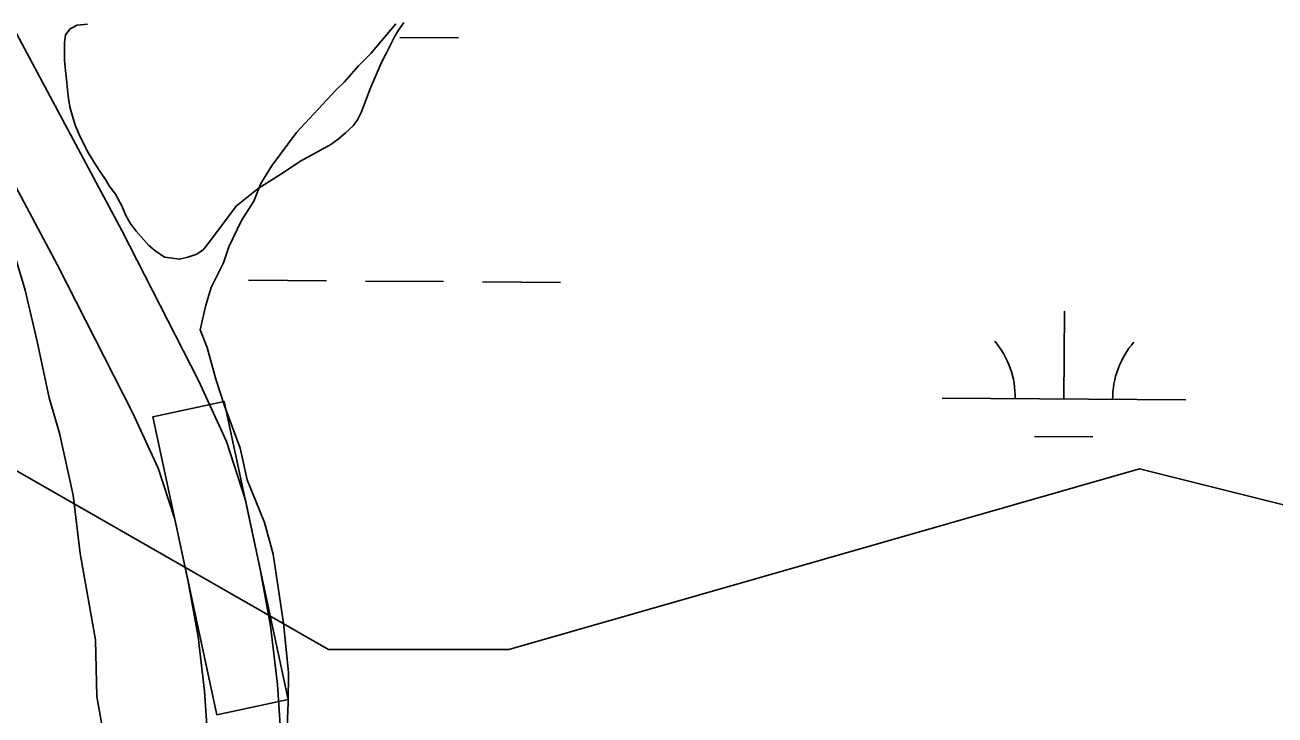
# Model space of a CAD drawing. Extents: x 3172231 to 3210228, y 940198 to 965780.
# Drawn here: x 3198674 to 3199187, y 957877 to 958160 of the extents above; entities that cross this region are included whole.
import ezdxf

# ---------------------------------------------------------------- set-up
doc = ezdxf.new("R2010")
doc.units = 0
for name, color, linetype in [('V-ROAD-CNTR', 7, 'Continuous'), ('V-SITE-VEGE', 7, 'Continuous'), ('V-TOPO-SHOR', 7, 'Continuous'), ('V-WETL-SWMP', 7, 'Continuous')]:
    doc.layers.add(name, color=color, linetype=linetype)

msp = doc.modelspace()

# ---------------------------------------------------------------- linework, layer by layer
at = {"layer": 'V-ROAD-CNTR'}
for points in [[(3198779.138, 957860.045), (3198777.257, 957889.244), (3198774.362, 957913.275), (3198770.088, 957937.152), (3198764.148, 957964.78), (3198756.302, 957988.877), (3198744.847, 958013.872), (3198713.484, 958075.381), (3198673.492, 958150.08), (3198650.567, 958192.811), (3198635.486, 958220.036)], [(3198749.182, 957858.413), (3198747.373, 957886.484), (3198744.68, 957908.833), (3198740.648, 957931.354), (3198735.144, 957956.962), (3198728.31, 957977.947), (3198717.835, 958000.804), (3198686.894, 958061.487), (3198647.05, 958135.908), (3198624.227, 958178.451), (3198609.244, 958205.498)]]:
    msp.add_lwpolyline(points, dxfattribs=at)
msp.add_lwpolyline([(3198752.386, 957876.752), (3198726.115, 957998.961), (3198755.445, 958005.266), (3198781.716, 957883.057)], close=True, dxfattribs=at)
at = {"layer": 'V-SITE-VEGE'}
for p, q in [((3198825.809, 958160.156), (3198815.618, 958147.913)), ((3198815.618, 958147.913), (3198810.531, 958142.875)), ((3198810.531, 958142.875), (3198804.708, 958136.393)), ((3198804.708, 958136.393), (3198801.073, 958132.795)), ((3198801.073, 958132.795), (3198785.07, 958115.516)), ((3198785.07, 958115.516), (3198774.873, 958101.823)), ((3198774.873, 958101.823), (3198770.496, 958094.612)), ((3198770.496, 958094.612), (3198767.566, 958087.393)), ((3198767.566, 958087.393), (3198762.462, 958079.461)), ((3198673.688, 958050.897), (3198664.443, 958082.051)), ((3198762.462, 958079.461), (3198757.344, 958068.635)), ((3198757.344, 958068.635), (3198755.141, 958062.137)), ((3198755.141, 958062.137), (3198750.025, 958052.036)), ((3198678.644, 958029.895), (3198673.688, 958050.897)), ((3198750.025, 958052.036), (3198747.819, 958044.813)), ((3198747.819, 958044.813), (3198745.597, 958034.698)), ((3198745.597, 958034.698), (3198748.452, 958027.448)), ((3198683.59, 958006.722), (3198678.644, 958029.895)), ((3198748.452, 958027.448), (3198752.003, 958014.408)), ((3198752.003, 958014.408), (3198755.565, 958003.539)), ((3198687.856, 957992.232), (3198683.59, 958006.722)), ((3198755.565, 958003.539), (3198761.985, 957986.146)), ((3198693.512, 957966.884), (3198687.856, 957992.232)), ((3198761.985, 957986.146), (3198764.813, 957973.11)), ((3198764.813, 957973.11), (3198771.959, 957955.712)), ((3198696.285, 957942.998), (3198693.512, 957966.884)), ((3198771.959, 957955.712), (3198775.51, 957942.675)), ((3198702.613, 957907.521), (3198696.285, 957942.998)), ((3198775.51, 957942.675), (3198779.704, 957914.439)), ((3198779.704, 957914.439), (3198781.773, 957894.174)), ((3198703.22, 957884.368), (3198702.613, 957907.521)), ((3198781.773, 957894.174), (3198781.709, 957881.878)), ((3198707.439, 957860.474), (3198703.22, 957884.368)), ((3198781.709, 957881.878), (3198780.892, 957863.796))]:
    msp.add_line(p, q, dxfattribs=at)
at = {"layer": 'V-TOPO-SHOR'}
msp.add_lwpolyline([(3198829.147, 958160.744), (3198826.98, 958157.541), (3198825.293, 958154.813), (3198823.359, 958151.012), (3198822.03, 958148.28), (3198819.855, 958144.003), (3198817.312, 958138.3), (3198815.131, 958133.19), (3198813.308, 958128.078), (3198811.61, 958123.8), (3198810.158, 958120.828), (3198808.354, 958118.34), (3198805.116, 958115.383), (3198802.118, 958112.78), (3198799.123, 958110.656), (3198786.44, 958103.711), (3198779.735, 958099.109), (3198769.321, 958092.627), (3198760.451, 958085.537), (3198748.784, 958070.003), (3198746.861, 958067.634), (3198744.225, 958065.626), (3198740.522, 958064.459), (3198737.059, 958063.65), (3198734.081, 958064.027), (3198730.866, 958064.408), (3198726.952, 958067.177), (3198724.464, 958069.219), (3198722.454, 958071.617), (3198719.26, 958075.096), (3198716.779, 958078.449), (3198715.014, 958081.562), (3198713.374, 958085.506), (3198710.785, 958090.291), (3198708.184, 958093.647), (3198706.654, 958096.279), (3198705.003, 958098.913), (3198702.644, 958102.386), (3198699.695, 958107.053), (3198696.287, 958113.752), (3198694.292, 958118.535), (3198693.127, 958122.237), (3198692.081, 958126.059), (3198691.509, 958129.518), (3198691.057, 958133.098), (3198690.731, 958137.509), (3198690.278, 958140.968), (3198689.832, 958145.263), (3198689.856, 958148.958), (3198689.879, 958152.294), (3198690.26, 958155.63), (3198692.183, 958158.118), (3198695.054, 958159.648), (3198699.349, 958159.976)], dxfattribs=at)
at = {"layer": 'V-WETL-SWMP'}
for p, q in [((3198695.055, 958159.648), (3198692.184, 958158.118)), ((3198826.981, 958157.541), (3198829.148, 958160.744)), ((3198690.26, 958155.629), (3198689.879, 958152.294)), ((3198692.184, 958158.118), (3198690.26, 958155.629)), ((3198823.36, 958151.011), (3198825.293, 958154.812)), ((3198825.293, 958154.812), (3198826.981, 958157.541)), ((3198827.495, 958154.586), (3198851.495, 958154.422)), ((3198689.856, 958148.957), (3198689.831, 958145.263)), ((3198689.879, 958152.294), (3198689.856, 958148.957)), ((3198822.03, 958148.279), (3198823.36, 958151.011)), ((3198689.831, 958145.263), (3198690.278, 958140.969)), ((3198817.312, 958138.3), (3198819.855, 958144.003)), ((3198819.855, 958144.003), (3198822.03, 958148.279)), ((3198690.278, 958140.969), (3198690.73, 958137.509)), ((3198815.131, 958133.19), (3198817.312, 958138.3)), ((3198690.73, 958137.509), (3198691.057, 958133.097)), ((3198691.057, 958133.097), (3198691.509, 958129.518)), ((3198813.308, 958128.078), (3198815.131, 958133.19)), ((3198691.509, 958129.518), (3198692.081, 958126.058)), ((3198811.61, 958123.799), (3198813.308, 958128.078)), ((3198692.081, 958126.058), (3198693.127, 958122.237)), ((3198810.159, 958120.829), (3198811.61, 958123.799)), ((3198693.127, 958122.237), (3198694.293, 958118.534)), ((3198694.293, 958118.534), (3198696.287, 958113.752)), ((3198805.115, 958115.382), (3198808.354, 958118.339)), ((3198808.354, 958118.339), (3198810.159, 958120.829)), ((3198696.287, 958113.752), (3198699.696, 958107.054)), ((3198799.123, 958110.656), (3198802.118, 958112.78)), ((3198802.118, 958112.78), (3198805.115, 958115.382)), ((3198786.441, 958103.712), (3198799.123, 958110.656)), ((3198699.696, 958107.054), (3198702.644, 958102.386)), ((3198702.644, 958102.386), (3198705.003, 958098.913)), ((3198779.735, 958099.11), (3198786.441, 958103.712)), ((3198705.003, 958098.913), (3198706.654, 958096.279)), ((3198769.321, 958092.627), (3198779.735, 958099.11)), ((3198706.654, 958096.279), (3198708.185, 958093.647)), ((3198708.185, 958093.647), (3198710.784, 958090.291)), ((3198760.452, 958085.537), (3198769.321, 958092.627)), ((3198710.784, 958090.291), (3198713.373, 958085.506)), ((3198713.373, 958085.506), (3198715.014, 958081.561)), ((3198748.783, 958070.004), (3198760.452, 958085.537)), ((3198715.014, 958081.561), (3198716.78, 958078.45)), ((3198716.78, 958078.45), (3198719.26, 958075.096)), ((3198719.26, 958075.096), (3198722.454, 958071.617)), ((3198722.454, 958071.617), (3198724.463, 958069.219)), ((3198724.463, 958069.219), (3198726.952, 958067.176)), ((3198726.952, 958067.176), (3198730.866, 958064.408)), ((3198744.224, 958065.626), (3198746.86, 958067.634)), ((3198746.86, 958067.634), (3198748.783, 958070.004)), ((3198730.866, 958064.408), (3198734.082, 958064.028)), ((3198734.082, 958064.028), (3198737.059, 958063.65)), ((3198737.059, 958063.65), (3198740.521, 958064.46)), ((3198740.521, 958064.46), (3198744.224, 958065.626)), ((3198798.265, 957903.639), (3198539.518, 958051.555)), ((3198765.408, 958055.005), (3198797.407, 958054.787)), ((3198813.407, 958054.678), (3198845.406, 958054.46)), ((3198861.406, 958054.351), (3198893.405, 958054.134)), ((3199099.928, 958006.297), (3199100.173, 958042.296)), ((3199049.929, 958006.637), (3199149.927, 958005.956)), ((3199087.823, 957990.948), (3199111.823, 957990.784)), ((3199130.939, 957977.597), (3198872.192, 957903.639)), ((3199426.649, 957903.639), (3199130.939, 957977.597)), ((3198872.192, 957903.639), (3198798.265, 957903.639))]:
    msp.add_line(p, q, dxfattribs=at)
for centre, start, end in [((3199044.69, 958007.147), 358.83817, 40.38182), ((3199155.173, 958006.395), 138.83816, 180.38182)]:
    msp.add_arc(centre, 35.246, start, end, dxfattribs=at)

doc.saveas('drawing.dxf')
